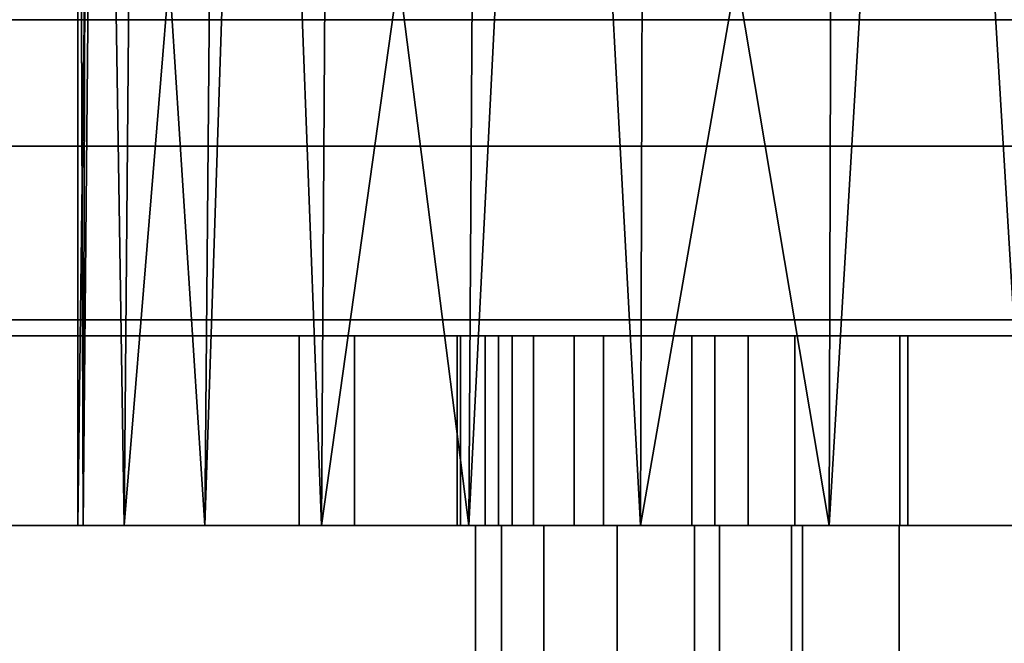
# Model space of a CAD drawing. Header units: millimetres. Extents: x -490 to 6690, y -115 to 152.
# Tile 347 of 656: x 1180 to 1196, y 11 to 21. Entities that reach past the tile are written whole.
import ezdxf

# ---------------------------------------------------------------- set-up
doc = ezdxf.new("R2010")
doc.units = ezdxf.units.MM
doc.layers.add('151', color=253, linetype='Continuous')

# ---------------------------------------------------------------- blocks, each defined once
blk = doc.blocks.new('UG_SURFACE_002')
at = {"layer": '151', "color": 252, "linetype": 'Continuous', "lineweight": 35}
for points in [[(2040, -6.2, 2202.5), (2040, 133.2, 2202.5), (960, 133.2, 2202.5), (960, -6.2, 2202.5)], [(1110, -6.2, 2052.5), (1110, 133.2, 2052.5), (1890, 133.2, 2052.5), (1890, -6.2, 2052.5)]]:
    blk.add_3dface(points, dxfattribs=at)
blk = doc.blocks.new('UG_SURFACE_116')
at = {"layer": '151', "color": 252, "linetype": 'Continuous', "lineweight": 35}
for points in [[(1194, 16, 1003.739), (1187.654, 16, 1010.391), (1187.654, 16, 1013.609)], [(1194, 16, 1003.739), (1191.072, 16, 1005.074), (1188.85, 16, 1007.403), (1187.654, 16, 1010.391)], [(1187.654, 16, 1013.609), (1188.85, 16, 1016.597), (1191.072, 16, 1018.926), (1194, 16, 1003.739)], [(1187.654, 13, 1010.391), (1187.654, 16, 1010.391), (1188.85, 16, 1007.403), (1188.85, 13, 1007.403)], [(1187.654, 13, 1013.609), (1187.654, 16, 1013.609), (1187.654, 16, 1010.391), (1187.654, 13, 1010.391)], [(1188.85, 13, 1016.597), (1188.85, 16, 1016.597), (1187.654, 16, 1013.609), (1187.654, 13, 1013.609)], [(1188.85, 13, 1007.403), (1188.85, 16, 1007.403), (1191.072, 16, 1005.074), (1191.072, 13, 1005.074)], [(1191.072, 13, 1018.926), (1191.072, 16, 1018.926), (1188.85, 16, 1016.597), (1188.85, 13, 1016.597)], [(1191.072, 16, 1018.926), (1194, 16, 1020.261), (1194, 16, 1003.739)], [(1191.072, 13, 1005.074), (1191.072, 16, 1005.074), (1194, 16, 1003.739), (1194, 13, 1003.739)], [(1194, 13, 1020.261), (1194, 16, 1020.261), (1191.072, 16, 1018.926), (1191.072, 13, 1018.926)], [(1194, 13, 1003.739), (1194, 16, 1003.739), (1194, 16, 1020.261), (1194, 13, 1020.261)], [(1194, 13, 1003.739), (1187.654, 13, 1013.609), (1187.654, 13, 1010.391)], [(1194, 13, 1003.739), (1191.072, 13, 1018.926), (1188.85, 13, 1016.597), (1187.654, 13, 1013.609)], [(1187.654, 13, 1010.391), (1188.85, 13, 1007.403), (1191.072, 13, 1005.074), (1194, 13, 1003.739)], [(1194, 13, 1003.739), (1194, 13, 1020.261), (1191.072, 13, 1018.926)]]:
    blk.add_3dface(points, dxfattribs=at)
blk = doc.blocks.new('UG_SURFACE_118')
at = {"layer": '151', "color": 252, "linetype": 'Continuous', "lineweight": 35}
for points in [[(1184.5, 16, 1014.5), (1187.049, 16, 1012.941), (1187, 16, 1012)], [(1184.5, 16, 1014.5), (1185.375, 16, 1018.901), (1188.206, 16, 1016.5), (1187.049, 16, 1012.941)], [(1185.375, 16, 989.099), (1184.5, 16, 993.5), (1189.312, 16, 1005.978), (1192.339, 16, 1003.778)], [(1187, 16, 1012), (1187.441, 16, 1009.219), (1184.5, 16, 993.5), (1184.5, 16, 1014.5)], [(1187.441, 16, 1009.219), (1189.312, 16, 1005.978), (1184.5, 16, 993.5)], [(1184.5, 13, 993.5), (1184.5, 16, 993.5), (1185.375, 16, 989.099), (1185.375, 13, 989.099)], [(1184.5, 13, 1014.5), (1184.5, 16, 1014.5), (1184.5, 16, 993.5), (1184.5, 13, 993.5)], [(1185.375, 13, 1018.901), (1185.375, 16, 1018.901), (1184.5, 16, 1014.5), (1184.5, 13, 1014.5)], [(1187.868, 16, 985.368), (1185.375, 16, 989.099), (1192.339, 16, 1003.778), (1196, 16, 1003)], [(1190.71, 16, 1019.281), (1188.206, 16, 1016.5), (1185.375, 16, 1018.901), (1187.868, 16, 1022.632)], [(1185.375, 13, 989.099), (1185.375, 16, 989.099), (1187.868, 16, 985.368), (1187.868, 13, 985.368)], [(1187.868, 13, 1022.632), (1187.868, 16, 1022.632), (1185.375, 16, 1018.901), (1185.375, 13, 1018.901)], [(1187, 13, 1012), (1187.441, 13, 1009.219), (1187.441, 16, 1009.219), (1187, 16, 1012)], [(1187, 16, 1012), (1187.049, 16, 1012.941), (1187.049, 13, 1012.941), (1187, 13, 1012)], [(1187.049, 13, 1012.941), (1187.049, 16, 1012.941), (1188.206, 16, 1016.5), (1188.206, 13, 1016.5)], [(1189.312, 13, 1005.978), (1189.312, 16, 1005.978), (1187.441, 16, 1009.219), (1187.441, 13, 1009.219)], [(1196, 16, 1003), (1191.599, 16, 982.875), (1187.868, 16, 985.368)], [(1194.129, 16, 1020.803), (1190.71, 16, 1019.281), (1187.868, 16, 1022.632), (1191.599, 16, 1025.125)], [(1187.868, 13, 985.368), (1187.868, 16, 985.368), (1191.599, 16, 982.875), (1191.599, 13, 982.875)], [(1191.599, 13, 1025.125), (1191.599, 16, 1025.125), (1187.868, 16, 1022.632), (1187.868, 13, 1022.632)], [(1188.206, 13, 1016.5), (1188.206, 16, 1016.5), (1190.71, 16, 1019.281), (1190.71, 13, 1019.281)], [(1192.339, 13, 1003.778), (1192.339, 16, 1003.778), (1189.312, 16, 1005.978), (1189.312, 13, 1005.978)], [(1190.71, 13, 1019.281), (1190.71, 16, 1019.281), (1194.129, 16, 1020.803), (1194.129, 13, 1020.803)], [(1196, 16, 1003), (1196, 16, 982), (1191.599, 16, 982.875)], [(1197.871, 16, 1020.803), (1194.129, 16, 1020.803), (1191.599, 16, 1025.125), (1196, 16, 1026)], [(1191.599, 13, 982.875), (1191.599, 16, 982.875), (1196, 16, 982), (1196, 13, 982)], [(1196, 13, 1026), (1196, 16, 1026), (1191.599, 16, 1025.125), (1191.599, 13, 1025.125)], [(1196, 13, 1003), (1196, 16, 1003), (1192.339, 16, 1003.778), (1192.339, 13, 1003.778)], [(1194.129, 13, 1020.803), (1194.129, 16, 1020.803), (1197.871, 16, 1020.803), (1197.871, 13, 1020.803)], [(1184.5, 13, 1014.5), (1184.5, 13, 993.5), (1187.441, 13, 1009.219), (1187, 13, 1012)], [(1187, 13, 1012), (1187.049, 13, 1012.941), (1184.5, 13, 1014.5)], [(1184.5, 13, 993.5), (1189.312, 13, 1005.978), (1187.441, 13, 1009.219)], [(1187.049, 13, 1012.941), (1188.206, 13, 1016.5), (1185.375, 13, 1018.901), (1184.5, 13, 1014.5)], [(1192.339, 13, 1003.778), (1189.312, 13, 1005.978), (1184.5, 13, 993.5), (1185.375, 13, 989.099)], [(1187.868, 13, 1022.632), (1185.375, 13, 1018.901), (1188.206, 13, 1016.5), (1190.71, 13, 1019.281)], [(1196, 13, 1003), (1192.339, 13, 1003.778), (1185.375, 13, 989.099), (1187.868, 13, 985.368)], [(1191.599, 13, 1025.125), (1187.868, 13, 1022.632), (1190.71, 13, 1019.281), (1194.129, 13, 1020.803)], [(1187.868, 13, 985.368), (1191.599, 13, 982.875), (1196, 13, 1003)], [(1196, 13, 1026), (1191.599, 13, 1025.125), (1194.129, 13, 1020.803)], [(1191.599, 13, 982.875), (1196, 13, 982), (1196, 13, 1003)], [(1194.129, 13, 1020.803), (1197.871, 13, 1020.803), (1200.401, 13, 1025.125), (1196, 13, 1026)]]:
    blk.add_3dface(points, dxfattribs=at)
blk = doc.blocks.new('UG_SURFACE_122')
at = {"layer": '151', "color": 254, "linetype": 'Continuous', "lineweight": 35}
for points in [[(1181.082, 13, 1105.568), (1181.164, 39, 1105.559), (1181, 39, 1104)], [(1181, 13, 1104), (1181, 39, 1104), (1181.328, 39, 1100.881)], [(1181.328, 39, 1100.881), (1181.734, 13, 1099.365), (1181, 13, 1104)], [(1181, 39, 1104), (1181, 13, 1104), (1181.082, 13, 1105.568)], [(1181.328, 39, 1107.119), (1181.082, 13, 1105.568), (1183.01, 13, 1111.5)], [(1181.328, 39, 1107.119), (1181.164, 39, 1105.559), (1181.082, 13, 1105.568)], [(1183.01, 13, 1111.5), (1183.234, 39, 1111.4), (1181.328, 39, 1107.119)], [(1181.328, 39, 1100.881), (1181.959, 39, 1099.465), (1181.734, 13, 1099.365)], [(1181.734, 13, 1099.365), (1181.959, 39, 1099.465), (1183.865, 39, 1095.183)], [(1183.865, 39, 1095.183), (1184.853, 13, 1093.963), (1181.734, 13, 1099.365)], [(1183.865, 39, 1112.817), (1183.01, 13, 1111.5), (1187.183, 13, 1116.135)], [(1183.865, 39, 1112.817), (1183.234, 39, 1111.4), (1183.01, 13, 1111.5)], [(1187.183, 13, 1116.135), (1187.348, 39, 1115.953), (1183.865, 39, 1112.817)], [(1183.865, 39, 1095.183), (1185.017, 39, 1094.146), (1184.853, 13, 1093.963)], [(1184.853, 13, 1093.963), (1185.017, 39, 1094.146), (1188.5, 39, 1091.01)], [(1188.5, 39, 1091.01), (1189.899, 13, 1090.297), (1184.853, 13, 1093.963)], [(1188.5, 39, 1116.99), (1187.183, 13, 1116.135), (1192.881, 13, 1118.672)], [(1188.5, 39, 1116.99), (1187.348, 39, 1115.953), (1187.183, 13, 1116.135)], [(1192.881, 13, 1118.672), (1192.957, 39, 1118.439), (1188.5, 39, 1116.99)], [(1188.5, 39, 1091.01), (1189.975, 39, 1090.53), (1189.899, 13, 1090.297)], [(1189.899, 13, 1090.297), (1189.975, 39, 1090.53), (1194.432, 39, 1089.082)], [(1194.432, 39, 1089.082), (1196, 13, 1089), (1189.899, 13, 1090.297)], [(1194.432, 39, 1118.918), (1192.881, 13, 1118.672), (1199.119, 13, 1118.672)], [(1194.432, 39, 1118.918), (1192.957, 39, 1118.439), (1192.881, 13, 1118.672)], [(1199.119, 13, 1118.672), (1199.093, 39, 1118.428), (1194.432, 39, 1118.918)], [(1194.432, 39, 1089.082), (1195.974, 39, 1089.244), (1196, 13, 1089)], [(1170, 13, 951.5), (1191.15, 13, 990.491), (1192.288, 13, 988.788)], [(1192.288, 13, 988.788), (1193.991, 13, 987.65), (1170, 13, 951.5)], [(1193.991, 13, 987.65), (1196, 13, 987.25), (1196, 13, 948), (1170, 13, 951.5)], [(1170, 13, 951.5), (1188.367, 13, 1007.721), (1190.75, 13, 1005), (1190.75, 13, 992.5)], [(1170, 13, 1186.5), (1181.082, 13, 1105.568), (1181, 13, 1104)], [(1190.75, 13, 992.5), (1191.15, 13, 990.491), (1170, 13, 951.5)], [(1181, 13, 1104), (1189.527, 13, 1017.888), (1170, 13, 1186.5)], [(1170, 13, 1186.5), (1183.01, 13, 1111.5), (1181.082, 13, 1105.568)], [(1170, 13, 951.5), (1187.289, 13, 1011.173), (1188.367, 13, 1007.721)], [(1170, 13, 1186.5), (1189.527, 13, 1017.888), (1187.699, 13, 1014.767)], [(1187.699, 13, 1014.767), (1187.289, 13, 1011.173), (1170, 13, 951.5), (1170, 13, 1186.5)], [(1170, 13, 1186.5), (1192.881, 13, 1118.672), (1187.183, 13, 1116.135)], [(1199.119, 13, 1118.672), (1192.881, 13, 1118.672), (1170, 13, 1186.5), (1196, 13, 1190)], [(1187.183, 13, 1116.135), (1183.01, 13, 1111.5), (1170, 13, 1186.5)], [(1170, 0, 951.5), (1170, 13, 951.5), (1196, 13, 948), (1196, 0, 948)], [(1196, 0, 1190), (1196, 13, 1190), (1170, 13, 1186.5), (1170, 0, 1186.5)], [(1181, 13, 1104), (1192.461, 13, 1020.002), (1189.527, 13, 1017.888)], [(1192.461, 13, 1020.002), (1181, 13, 1104), (1181.734, 13, 1099.365)], [(1181.734, 13, 1099.365), (1196, 13, 1020.75), (1192.461, 13, 1020.002)], [(1199.539, 13, 1020.002), (1196, 13, 1020.75), (1181.734, 13, 1099.365), (1184.853, 13, 1093.963)], [(1184.853, 13, 1093.963), (1202.473, 13, 1017.888), (1199.539, 13, 1020.002)], [(1204.301, 13, 1014.767), (1184.853, 13, 1093.963), (1189.899, 13, 1090.297), (1222, 13, 951.5)], [(1184.853, 13, 1093.963), (1204.301, 13, 1014.767), (1202.473, 13, 1017.888)], [(1187.289, 0, 1011.173), (1187.289, 13, 1011.173), (1187.699, 13, 1014.767), (1187.699, 0, 1014.767)], [(1188.367, 0, 1007.721), (1188.367, 13, 1007.721), (1187.289, 13, 1011.173), (1187.289, 0, 1011.173)], [(1187.699, 0, 1014.767), (1187.699, 13, 1014.767), (1189.527, 13, 1017.888), (1189.527, 0, 1017.888)], [(1190.75, 0, 1005), (1190.75, 13, 1005), (1188.367, 13, 1007.721), (1188.367, 0, 1007.721)], [(1189.527, 0, 1017.888), (1189.527, 13, 1017.888), (1192.461, 13, 1020.002), (1192.461, 0, 1020.002)], [(1222, 13, 951.5), (1189.899, 13, 1090.297), (1196, 13, 1089)], [(1190.75, 0, 992.5), (1190.75, 13, 992.5), (1190.75, 13, 1005), (1190.75, 0, 1005)], [(1191.15, 0, 990.491), (1191.15, 13, 990.491), (1190.75, 13, 992.5), (1190.75, 0, 992.5)], [(1192.288, 0, 988.788), (1192.288, 13, 988.788), (1191.15, 13, 990.491), (1191.15, 0, 990.491)], [(1193.991, 0, 987.65), (1193.991, 13, 987.65), (1192.288, 13, 988.788), (1192.288, 0, 988.788)], [(1192.461, 0, 1020.002), (1192.461, 13, 1020.002), (1196, 13, 1020.75), (1196, 0, 1020.75)], [(1196, 0, 987.25), (1196, 13, 987.25), (1193.991, 13, 987.65), (1193.991, 0, 987.65)]]:
    blk.add_3dface(points, dxfattribs=at)
blk = doc.blocks.new('UG_SURFACE_133')
at = {"layer": '151', "color": 254, "linetype": 'Continuous', "lineweight": 35}
for points in [[(1875.25, -10, 2032.75), (1875.25, 136.75, 2032.75), (1124.75, 136.75, 2032.75), (1124.75, -10, 2032.75)], [(1851.25, 131.75, 2008.75), (1851.25, 5, 2008.75), (1148.75, 5, 2008.75), (1148.75, 131.75, 2008.75)], [(1867.5, 21, 2025), (1867.5, -8, 2025), (1132.5, -8, 2025), (1132.5, 21, 2025)], [(1867.5, 21, 2025), (1132.5, 21, 2025), (1137, 21, 2020.5), (1863, 21, 2020.5)], [(1863, 5, 2020.5), (1863, 21, 2020.5), (1137, 21, 2020.5), (1137, 5, 2020.5)], [(1859, 13, 2016.5), (1859, 5, 2016.5), (1141, 5, 2016.5), (1141, 13, 2016.5)], [(1859, 13, 2016.5), (1141, 13, 2016.5), (1145, 13, 2012.5), (1855, 13, 2012.5)], [(1855, 5, 2012.5), (1855, 13, 2012.5), (1145, 13, 2012.5), (1145, 5, 2012.5)]]:
    blk.add_3dface(points, dxfattribs=at)
blk = doc.blocks.new('UG_SURFACE_134')
at = {"layer": '151', "color": 7, "linetype": 'Continuous', "lineweight": 35}
for points in [[(1851.25, 5, 2008.75), (1851.25, 131.75, 2008.75), (1148.75, 131.75, 2008.75), (1148.75, 5, 2008.75)], [(1149, 5, 2008.5), (1149, 131.75, 2008.5), (1851, 131.75, 2008.5), (1851, 5, 2008.5)]]:
    blk.add_3dface(points, dxfattribs=at)
blk = doc.blocks.new('UG_SURFACE_159')
at = {"layer": '151', "color": 14, "linetype": 'Continuous', "lineweight": 35}
for points in [[(1867.3, 19, 2024.8), (1866, 19, 2023.5), (1134, 19, 2023.5), (1132.7, 19, 2024.8)], [(1867.3, -10, 2024.8), (1867.3, 19, 2024.8), (1132.7, 19, 2024.8), (1132.7, -10, 2024.8)], [(1866, 19, 2023.5), (1863.25, 16.25, 2020.75), (1136.75, 16.25, 2020.75), (1134, 19, 2023.5)], [(1863.25, 16.25, 2020.75), (1863.25, -22, 2020.75), (1136.75, -22, 2020.75), (1136.75, 16.25, 2020.75)]]:
    blk.add_3dface(points, dxfattribs=at)
blk = doc.blocks.new('UG_SURFACE_160')
at = {"layer": '151', "color": 7, "linetype": 'Continuous', "lineweight": 35}
for points in [[(1136.75, 16, 2020.75), (1136.75, -22, 2020.75), (1863.25, -22, 2020.75), (1863.25, 16, 2020.75)], [(1863, 16, 2020.5), (1137, 16, 2020.5), (1136.75, 16, 2020.75), (1863.25, 16, 2020.75)], [(1863, 16, 2020.5), (1863, -22, 2020.5), (1137, -22, 2020.5), (1137, 16, 2020.5)]]:
    blk.add_3dface(points, dxfattribs=at)

msp = doc.modelspace()

# ---------------------------------------------------------------- linework, layer by layer
at = {"layer": '151', "linetype": 'Continuous', "lineweight": -3}
for p, q in [((1867.3, 19, 2024.8), (1132.7, 19, 2024.8)), ((1866, 19, 2023.5), (1134, 19, 2023.5)), ((1863.25, 16.25, 2020.75), (1136.75, 16.25, 2020.75)), ((1863.25, 16, 2020.75), (1136.75, 16, 2020.75)), ((1863, 16, 2020.5), (1137, 16, 2020.5)), ((1184.5, 13, 1014.5), (1184.5, 16, 1014.5)), ((1184.5, 13, 993.5), (1184.5, 16, 993.5)), ((1184.5, 16, 1014.5), (1184.5, 16, 993.5)), ((1194, 16, 1020.261), (1194, 13, 1020.261)), ((1194, 16, 1003.739), (1194, 16, 1020.261)), ((1194, 13, 1003.739), (1194, 16, 1003.739)), ((1859, 13, 2016.5), (1141, 13, 2016.5)), ((1855, 13, 2012.5), (1145, 13, 2012.5)), ((1184.5, 13, 1014.5), (1184.5, 13, 993.5)), ((1190.75, 0, 1005), (1190.75, 13, 1005)), ((1190.75, 13, 992.5), (1190.75, 13, 1005)), ((1190.75, 0, 992.5), (1190.75, 13, 992.5)), ((1194, 13, 1003.739), (1194, 13, 1020.261))]:
    msp.add_line(p, q, dxfattribs=at)
at = {"layer": '151', "linetype": 'Continuous', "lineweight": -3, "extrusion": (0, 1, 0)}
for centre in [(-1196, 1012, 16), (-1196, 1012, 13)]:
    msp.add_circle(centre, 9, dxfattribs=at)
at = {"layer": '151', "linetype": 'Continuous', "lineweight": -3, "extrusion": (0, -1, 0)}
msp.add_circle((1196, 1104, -13), 15, dxfattribs=at)
for centre, radius, start, end in [((1196, 1014.5, -16), 11.5, 360, 180), ((1196, 993.5, -16), 11.5, 180, 0), ((1196, 1012, -16), 8.5, 103.609, 256.391), ((1196, 993.5, -13), 11.5, 180, 0), ((1196, 1014.5, -13), 11.5, 360, 180), ((1196, 1012, -13), 8.5, 103.609, 256.391)]:
    msp.add_arc(centre, radius, start, end, dxfattribs=at)
at = {"layer": '151', "linetype": 'Continuous', "lineweight": -3, "extrusion": (0, 1, 0)}
for centre, radius, start, end in [((-1196, 1091.679, 13), 98.321, 74.66639, 105.33361), ((-1196, 1046.321, 13), 98.321, 254.66639, 285.33361), ((-1196, 1012, 13), 8.75, 306.8699, 233.1301), ((-1196, 992.5, 13), 5.25, 180, 0)]:
    msp.add_arc(centre, radius, start, end, dxfattribs=at)

# ---------------------------------------------------------------- block references
at = {"layer": '151', "linetype": 'Continuous', "lineweight": -3}
for name in ['UG_SURFACE_134', 'UG_SURFACE_133', 'UG_SURFACE_002', 'UG_SURFACE_122', 'UG_SURFACE_159', 'UG_SURFACE_160', 'UG_SURFACE_118', 'UG_SURFACE_116']:
    msp.add_blockref(name, (0, 0), dxfattribs=at)

doc.saveas('drawing.dxf')
